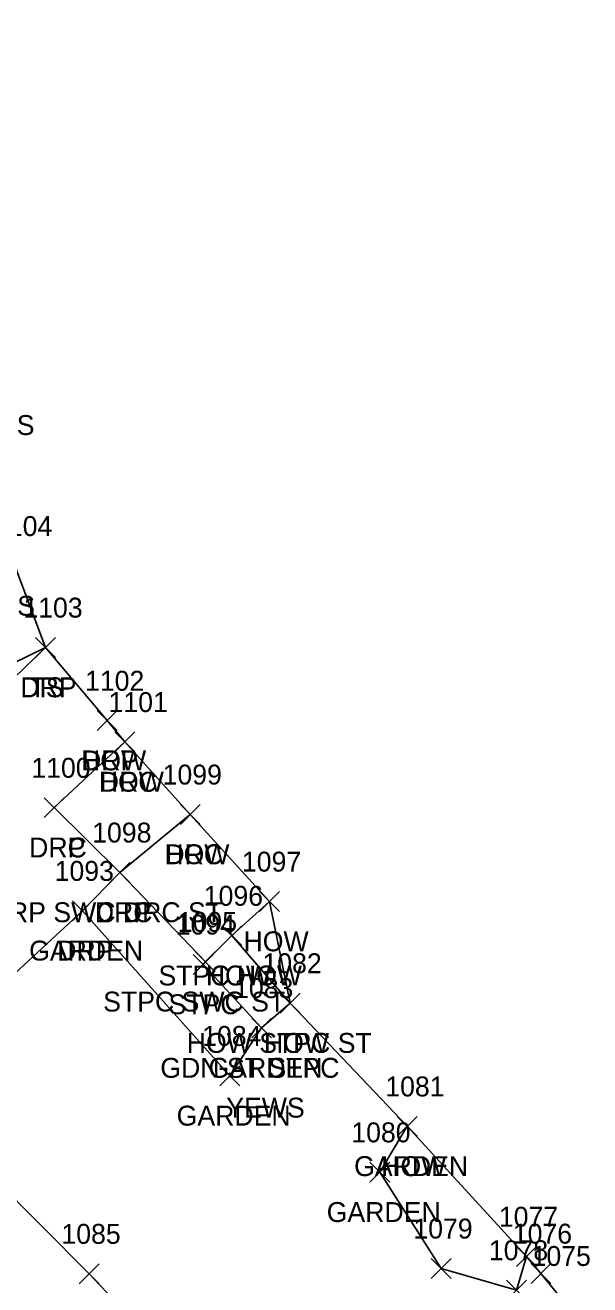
# Model space of a CAD drawing. Extents: x 1461855 to 1464118, y 556196 to 557441.
# Drawn here: x 1462509.6 to 1462566.2, y 556377.9 to 556504.3 of the extents above; entities that cross this region are included whole.
import ezdxf

# ---------------------------------------------------------------- set-up
doc = ezdxf.new("R2010")
doc.units = 0
for name, color, linetype in [('L_A', 7, 'Continuous'), ('L_C', 7, 'Continuous'), ('L_I', 7, 'Continuous'), ('L_TIC', 7, 'Continuous'), ('LAPB', 7, 'Continuous'), ('LBC', 7, 'Continuous'), ('LBF', 7, 'Continuous'), ('LELB', 7, 'Continuous'), ('LSOGP', 7, 'Continuous'), ('R_A', 7, 'Continuous'), ('R_I', 7, 'Continuous'), ('R_TIC', 7, 'Continuous'), ('RDP', 7, 'Continuous'), ('RSW', 7, 'Continuous')]:
    doc.layers.add(name, color=color, linetype=linetype)

msp = doc.modelspace()

# ---------------------------------------------------------------- linework, layer by layer
at = {"layer": 'L_TIC'}
for points in [[(1462510.59, 556440.87), (1462512.59, 556442.87)], [(1462512.59, 556440.87), (1462510.59, 556442.87)], [(1462516.78, 556433.53), (1462518.78, 556435.53)], [(1462518.78, 556433.53), (1462516.78, 556435.53)], [(1462518.57, 556431.39), (1462520.57, 556433.39)], [(1462520.57, 556431.39), (1462518.57, 556433.39)], [(1462525.14, 556424.11), (1462527.14, 556426.11)], [(1462527.14, 556424.11), (1462525.14, 556426.11)], [(1462514.3, 556414.44), (1462516.3, 556416.44)], [(1462516.3, 556414.44), (1462514.3, 556416.44)], [(1462533.09, 556415.37), (1462535.09, 556417.37)], [(1462535.09, 556415.37), (1462533.09, 556417.37)], [(1462529.31, 556411.94), (1462531.31, 556413.94)], [(1462531.31, 556411.94), (1462529.31, 556413.94)], [(1462529.31, 556411.94), (1462531.31, 556413.94)], [(1462531.31, 556411.94), (1462529.31, 556413.94)], [(1462526.44, 556409.05), (1462528.44, 556411.05)], [(1462528.44, 556409.05), (1462526.44, 556411.05)], [(1462526.65, 556409.32), (1462528.65, 556411.32)], [(1462528.65, 556409.32), (1462526.65, 556411.32)], [(1462535.15, 556405.17), (1462537.15, 556407.17)], [(1462537.15, 556405.17), (1462535.15, 556407.17)], [(1462535.15, 556405.17), (1462537.15, 556407.17)], [(1462537.15, 556405.17), (1462535.15, 556407.17)], [(1462532.3, 556402.67), (1462534.3, 556404.67)], [(1462534.3, 556402.67), (1462532.3, 556404.67)], [(1462532.3, 556402.67), (1462534.3, 556404.67)], [(1462534.3, 556402.67), (1462532.3, 556404.67)], [(1462529.1, 556397.87), (1462531.1, 556399.87)], [(1462531.1, 556397.87), (1462529.1, 556399.87)], [(1462546.91, 556392.8), (1462548.91, 556394.8)], [(1462548.91, 556392.8), (1462546.91, 556394.8)], [(1462546.91, 556392.8), (1462548.91, 556394.8)], [(1462548.91, 556392.8), (1462546.91, 556394.8)], [(1462544.16, 556388.19), (1462546.16, 556390.19)], [(1462546.16, 556388.19), (1462544.16, 556390.19)], [(1462558.89, 556379.72), (1462560.89, 556381.72)], [(1462560.89, 556379.72), (1462558.89, 556381.72)], [(1462558.89, 556379.72), (1462560.89, 556381.72)], [(1462560.89, 556379.72), (1462558.89, 556381.72)], [(1462514.98, 556378), (1462516.98, 556380)], [(1462516.98, 556378), (1462514.98, 556380)], [(1462550.31, 556378.53), (1462552.31, 556380.53)], [(1462552.31, 556378.53), (1462550.31, 556380.53)], [(1462557.88, 556376.35), (1462559.88, 556378.35)], [(1462559.88, 556376.35), (1462557.88, 556378.35)]]:
    msp.add_lwpolyline(points, dxfattribs=at)
at = {"layer": 'LAPB'}
for points in [[(1462533.3, 556403.67), (1462530.1, 556398.87), (1462515.3, 556415.44)], [(1462559.89, 556380.72), (1462558.88, 556377.35), (1462551.31, 556379.53), (1462545.16, 556389.19), (1462547.91, 556393.8)]]:
    msp.add_lwpolyline(points, dxfattribs=at)
at = {"layer": 'LBC'}
msp.add_lwpolyline([(1462559.89, 556380.72), (1462547.91, 556393.8), (1462536.15, 556406.17), (1462530.31, 556412.94), (1462534.09, 556416.37), (1462526.14, 556425.11), (1462519.57, 556432.39), (1462517.78, 556434.53)], dxfattribs=at)
at = {"layer": 'LBF'}
msp.add_lwpolyline([(1462536.15, 556406.17), (1462533.3, 556403.67), (1462527.44, 556410.05), (1462527.65, 556410.32), (1462530.31, 556412.94)], dxfattribs=at)
at = {"layer": 'LELB'}
for points in [[(1462511.59, 556441.87), (1462496.73, 556434.62), (1462482.02, 556429.93), (1462464.14, 556443.13), (1462457.2, 556463.96), (1462475.77, 556468.56), (1462480.96, 556463.43)], [(1462546.7, 556341.28), (1462540.02, 556353.59), (1462515.98, 556379), (1462496.79, 556398.3), (1462485.07, 556421.53), (1462482.02, 556429.93)]]:
    msp.add_lwpolyline(points, dxfattribs=at)
at = {"layer": 'LSOGP'}
msp.add_lwpolyline([(1462563.17, 556376.78), (1462561.34, 556379.02), (1462559.89, 556380.72), (1462547.91, 556393.8), (1462536.15, 556406.17), (1462534.09, 556416.37), (1462526.14, 556425.11), (1462519.57, 556432.39), (1462517.78, 556434.53), (1462511.59, 556441.87), (1462508.54, 556450.06), (1462505.88, 556468.2), (1462505.47, 556468.49), (1462492.96, 556484.56), (1462497.97, 556513.07)], dxfattribs=at)
at = {"layer": 'R_TIC'}
for points in [[(1462510.59, 556440.87), (1462512.59, 556442.87)], [(1462512.59, 556440.87), (1462510.59, 556442.87)], [(1462516.78, 556433.53), (1462518.78, 556435.53)], [(1462518.78, 556433.53), (1462516.78, 556435.53)], [(1462518.57, 556431.39), (1462520.57, 556433.39)], [(1462520.57, 556431.39), (1462518.57, 556433.39)], [(1462511.47, 556424.79), (1462513.47, 556426.79)], [(1462513.47, 556424.79), (1462511.47, 556426.79)], [(1462511.47, 556424.79), (1462513.47, 556426.79)], [(1462513.47, 556424.79), (1462511.47, 556426.79)], [(1462525.14, 556424.11), (1462527.14, 556426.11)], [(1462527.14, 556424.11), (1462525.14, 556426.11)], [(1462518.07, 556418.29), (1462520.07, 556420.29)], [(1462520.07, 556418.29), (1462518.07, 556420.29)], [(1462518.07, 556418.29), (1462520.07, 556420.29)], [(1462520.07, 556418.29), (1462518.07, 556420.29)], [(1462518.07, 556418.29), (1462520.07, 556420.29)], [(1462520.07, 556418.29), (1462518.07, 556420.29)], [(1462514.3, 556414.44), (1462516.3, 556416.44)], [(1462516.3, 556414.44), (1462514.3, 556416.44)], [(1462526.65, 556409.32), (1462528.65, 556411.32)], [(1462528.65, 556409.32), (1462526.65, 556411.32)], [(1462560.34, 556378.02), (1462562.34, 556380.02)], [(1462562.34, 556378.02), (1462560.34, 556380.02)]]:
    msp.add_lwpolyline(points, dxfattribs=at)
at = {"layer": 'RDP'}
for points in [[(1462517.78, 556434.53), (1462511.59, 556441.87), (1462500.97, 556431.61), (1462491.98, 556423.11), (1462485.07, 556421.53), (1462461.97, 556426.74), (1462449.2, 556429.25), (1462439.15, 556431.13), (1462435.59, 556433.02)], [(1462512.47, 556425.79), (1462519.57, 556432.39)], [(1462479.91, 556370.2), (1462481.42, 556379.06), (1462486.8, 556388.15), (1462496.79, 556398.3), (1462515.3, 556415.44), (1462519.07, 556419.29), (1462512.47, 556425.79)], [(1462519.07, 556419.29), (1462526.14, 556425.11)], [(1462522.59, 556339.78), (1462527.44, 556342.39), (1462540.02, 556353.59), (1462552.23, 556365.49), (1462563.17, 556376.78), (1462561.34, 556379.02)]]:
    msp.add_lwpolyline(points, dxfattribs=at)
at = {"layer": 'RSW'}
msp.add_lwpolyline([(1462527.65, 556410.32), (1462519.07, 556419.29)], dxfattribs=at)

# ---------------------------------------------------------------- texts
at = {"layer": 'L_A'}
for s, p in [('WALLS', (1462501.43, 556463.2)), ('BS', (1462506.98, 556445.06)), ('TS', (1462510, 556436.87)), ('HOW', (1462515.17, 556429.53)), ('HOW', (1462516.95, 556427.39)), ('HOW', (1462523.53, 556420.11)), ('HOW', (1462531.48, 556411.37)), ('GARDEN', (1462509.96, 556410.44)), ('STPC HOW', (1462522.94, 556407.94)), ('HOW', (1462527.7, 556407.94)), ('STPC SWC ST', (1462517.39, 556405.32)), ('STPC', (1462523.95, 556405.05)), ('HOW STPC ST', (1462525.78, 556401.17)), ('HOW', (1462533.53, 556401.17)), ('GDN ST STPC', (1462523.13, 556398.67)), ('GARDEN', (1462527.97, 556398.67)), ('GARDEN', (1462524.77, 556393.87)), ('GARDEN', (1462542.58, 556388.8)), ('HOW', (1462545.3, 556388.8)), ('GARDEN', (1462539.83, 556384.19))]:
    msp.add_text(s, height=2, dxfattribs=at).set_placement(p)
at = {"layer": 'L_C'}
msp.add_text('YEWS', height=2, dxfattribs=at).set_placement((1462529.75, 556394.67))
at = {"layer": 'L_I'}
for s, p in [('1104', (1462506.34, 556453.06)), ('1103', (1462509.38, 556444.87)), ('1102', (1462515.57, 556437.53)), ('1101', (1462517.93, 556435.39)), ('1099', (1462523.36, 556428.11)), ('1093', (1462512.52, 556418.44)), ('1097', (1462531.32, 556419.37)), ('1096', (1462527.49, 556415.94)), ('1096', (1462527.49, 556415.94)), ('1095', (1462524.88, 556413.32)), ('1094', (1462524.67, 556413.05)), ('1082', (1462533.38, 556409.17)), ('1082', (1462533.38, 556409.17)), ('1083', (1462530.53, 556406.67)), ('1083', (1462530.53, 556406.67)), ('1084', (1462527.33, 556401.87)), ('1081', (1462545.71, 556396.8)), ('1081', (1462545.71, 556396.8)), ('1080', (1462542.3, 556392.19)), ('1077', (1462557.11, 556383.72)), ('1077', (1462557.11, 556383.72)), ('1085', (1462513.2, 556382)), ('1079', (1462548.53, 556382.53)), ('1078', (1462556.11, 556380.35))]:
    msp.add_text(s, height=2, dxfattribs=at).set_placement(p)
at = {"layer": 'R_A'}
for s, p in [('DRP', (1462509.08, 556436.87)), ('DRP', (1462515.27, 556429.53)), ('DRC', (1462517.05, 556427.39)), ('DRC', (1462509.96, 556420.79)), ('DRP', (1462509.96, 556420.79)), ('DRC', (1462523.63, 556420.11)), ('DRP SWC DRC ST', (1462506, 556414.29)), ('DRC', (1462516.55, 556414.29)), ('DRP', (1462516.55, 556414.29)), ('DRP', (1462512.78, 556410.44)), ('STPC SWC ST', (1462517.39, 556405.32))]:
    msp.add_text(s, height=2, dxfattribs=at).set_placement(p)
at = {"layer": 'R_I'}
for s, p in [('1103', (1462509.38, 556444.87)), ('1102', (1462515.57, 556437.53)), ('1101', (1462517.93, 556435.39)), ('1100', (1462510.18, 556428.79)), ('1100', (1462510.18, 556428.79)), ('1099', (1462523.36, 556428.11)), ('1098', (1462516.29, 556422.29)), ('1098', (1462516.29, 556422.29)), ('1098', (1462516.29, 556422.29)), ('1093', (1462512.52, 556418.44)), ('1095', (1462524.88, 556413.32)), ('1076', (1462558.51, 556382.02)), ('1075', (1462560.4, 556379.78))]:
    msp.add_text(s, height=2, dxfattribs=at).set_placement(p)

doc.saveas('drawing.dxf')
